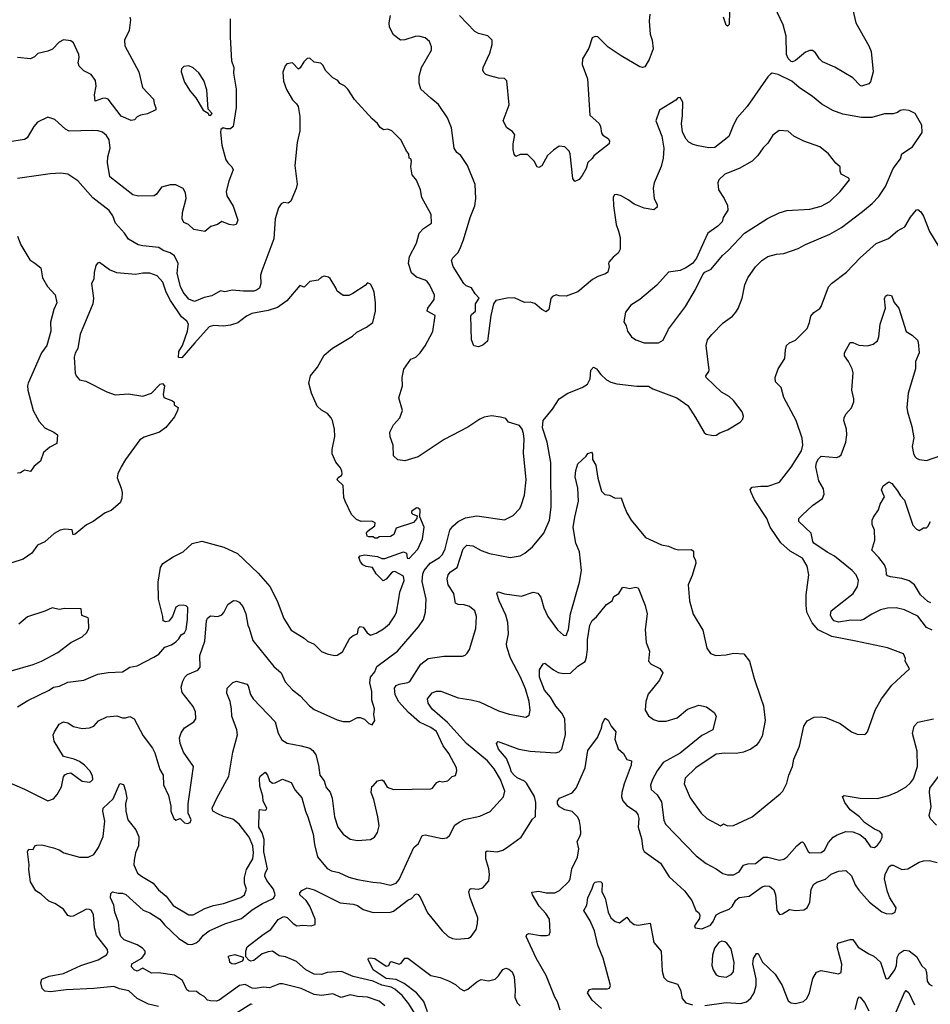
# Model space of a CAD drawing. Extents: x 1771496 to 1971148, y 471553 to 643630.
# Tile 333 of 656: x 1821760 to 1828082, y 577685 to 584516. Entities that reach past the tile are written whole.
import ezdxf

# ---------------------------------------------------------------- set-up
doc = ezdxf.new("R2010")
doc.units = 0

msp = doc.modelspace()

# ---------------------------------------------------------------- linework, layer by layer
at = {"layer": '0CON10XD'}
for points in [[(1827533.1, 584635), (1827564.4, 584495), (1827656.1, 584336.1), (1827670.5, 584295), (1827686, 584155), (1827665.8, 584085), (1827655, 584072.5), (1827605, 584056), (1827595, 584060), (1827545, 584111.9), (1827418, 584188), (1827333.5, 584225), (1827312.3, 584245), (1827285, 584285.7), (1827265, 584301.9), (1827245, 584302.2), (1827215, 584291.9), (1827145, 584232.9), (1827125, 584223.5), (1827115, 584225.6), (1827095, 584247.1), (1827084.1, 584274.1), (1827081.7, 584401.7), (1827060.2, 584480.2), (1827003.1, 584603.1)], [(1823715, 579478.9), (1823775, 579461.4), (1823795.8, 579445), (1823816.4, 579416.4), (1823835.8, 579345), (1823844.2, 579275), (1823875, 579236.7), (1823888.3, 579188.3), (1823915, 579156.7), (1823928.6, 579115), (1823945.6, 578985.6), (1823968.6, 578915), (1824005, 578866.2), (1824055, 578832), (1824105, 578822.5), (1824195, 578828), (1824224.2, 578845.8), (1824245, 578876.7), (1824256.9, 578923.1), (1824247.8, 578985), (1824218.9, 579105), (1824199.4, 579155), (1824203.9, 579196.1), (1824215, 579200), (1824244.2, 579235.8), (1824275, 579242), (1824285, 579236), (1824311.8, 579191.8), (1824355, 579176.5), (1824615, 579181.2), (1824626.7, 579185), (1824645, 579210), (1824655.9, 579224.1), (1824675, 579233.3), (1824695, 579228.8), (1824732.5, 579235), (1824762.5, 579265), (1824785, 579272.5), (1824796.2, 579305), (1824792, 579325), (1824740, 579425), (1824699.2, 579479.2), (1824655, 579577.7), (1824615, 579605.9), (1824535, 579642.4), (1824458.9, 579708.9), (1824390.3, 579785), (1824366.1, 579835), (1824362.2, 579877.8), (1824374, 579896), (1824394.6, 579905.4), (1824455, 579916.9), (1824469.2, 579925), (1824544.4, 580045), (1824595.6, 580084.4), (1824705, 580101.4), (1824835, 580100), (1824852.3, 580107.7), (1824867.9, 580122.1), (1824882.1, 580147.9), (1824926.4, 580293.6), (1824930.6, 580375), (1824919.2, 580415), (1824883.3, 580445), (1824846.3, 580456.3), (1824805, 580458.1), (1824785, 580468.8), (1824774.6, 580535), (1824734.4, 580595), (1824728.6, 580635), (1824734.4, 580665), (1824751.4, 580685), (1824796.7, 580715), (1824839.6, 580845), (1824865, 580871.5), (1824905.3, 580865.3), (1824965, 580832.9), (1825022.1, 580812.1), (1825165, 580785.6), (1825235, 580797.1), (1825268, 580815), (1825320.7, 580859.3), (1825398.6, 580955), (1825437.8, 581045), (1825450.5, 581135), (1825448.3, 581378.3), (1825448.2, 581445), (1825422.7, 581585), (1825389.1, 581685), (1825393.3, 581735), (1825460, 581815), (1825505, 581885.7), (1825565, 581924.3), (1825665.6, 581964.4), (1825702.7, 581987.3), (1825720.8, 582025), (1825726, 582085), (1825744.2, 582105.8), (1825763.8, 582095), (1825793.8, 582055), (1825835, 582018.8), (1825865, 582001.2), (1825905, 581990), (1826045, 581974.2), (1826125, 581974.2), (1826155, 581955.8), (1826322.7, 581892.7), (1826399.7, 581839.7), (1826453, 581757), (1826511.7, 581651.7), (1826525, 581641.2), (1826575, 581632), (1826595, 581634), (1826619.7, 581650.3), (1826675, 581670), (1826761.2, 581725), (1826781.2, 581745), (1826786, 581765), (1826776, 581795), (1826715.8, 581875), (1826685, 581902.5), (1826631.7, 581931.7), (1826526, 582035), (1826522.9, 582045), (1826545.5, 582074.5), (1826545.7, 582085), (1826525.9, 582255.9), (1826534.5, 582295.5), (1826565, 582331.2), (1826645, 582413.8), (1826709.5, 582460.5), (1826732.3, 582487.7), (1826747.7, 582512.3), (1826775.8, 582584.2), (1826794.3, 582675.7), (1826814.2, 582725), (1826867.6, 582802.4), (1826912, 582845), (1826955, 582872.5), (1827015, 582890), (1827065, 582894), (1827165, 582928), (1827214.4, 582955.6), (1827385, 583028.1), (1827465.3, 583074.7), (1827612, 583185), (1827679.4, 583240.6), (1827725, 583289.2), (1827771.4, 583358.6), (1827823.5, 583485), (1827875, 583550), (1827883.3, 583585), (1827958.8, 583635), (1828026.4, 583733.6), (1828022.5, 583785), (1827977.5, 583865), (1827935, 583886), (1827895, 583891.2), (1827873.3, 583886.7), (1827855, 583873.3), (1827825, 583863.8), (1827765, 583864.2), (1827675, 583838.2), (1827605, 583838.5), (1827475, 583861.9), (1827405, 583887.1), (1827329.3, 583929.3), (1827264.4, 583984.4), (1827172.5, 584045), (1827119.8, 584089.8), (1827025, 584136.4), (1826985, 584144.3), (1826971.7, 584138.3), (1826955, 584118.8), (1826811.2, 583915), (1826741.2, 583835), (1826715, 583787.5), (1826683.8, 583705), (1826585, 583630), (1826545, 583628), (1826470.5, 583640.5), (1826435, 583650), (1826405, 583666), (1826386.8, 583686.8), (1826361.4, 583735), (1826354.2, 583795), (1826361.7, 583848.3), (1826363.8, 583945), (1826346.4, 583976.4), (1826330, 583975), (1826315, 583957.5), (1826202.3, 583887.7), (1826176.1, 583813.9), (1826217.9, 583707.9), (1826231.9, 583625), (1826226.5, 583555), (1826212.8, 583497.2), (1826165.8, 583385), (1826158.3, 583348.3), (1826164.3, 583274.3), (1826186.7, 583235), (1826186.7, 583215), (1826163.6, 583196.4), (1826095, 583209.2), (1826025, 583235.8), (1825985, 583266.2), (1825935, 583293.3), (1825905, 583303.8), (1825889.3, 583300.7), (1825880, 583285), (1825882, 583225), (1825901.4, 583095), (1825918.1, 583048.1), (1825928.6, 583005), (1825928.6, 582925), (1825915, 582896), (1825880.3, 582869.7), (1825851.2, 582835), (1825847.5, 582825), (1825852.5, 582805), (1825842.5, 582765), (1825827.7, 582752.3), (1825775, 582734), (1825736.8, 582713.2), (1825635, 582628.8), (1825555, 582597.5), (1825505, 582600), (1825485, 582606.7), (1825460, 582595), (1825448.3, 582581.7), (1825433.6, 582506.4), (1825415, 582490), (1825385, 582506.7), (1825336.6, 582546.6), (1825305, 582556), (1825265, 582554.5), (1825195, 582586.5), (1825145, 582584.5), (1825065, 582568.6), (1825050, 582545), (1825031.4, 582465), (1825007.5, 582285), (1824975, 582257.5), (1824945, 582247.5), (1824913.6, 582253.6), (1824897.5, 582295), (1824891.3, 582458.7), (1824897.9, 582472.1), (1824924, 582495), (1824924.2, 582545), (1824951.2, 582585), (1824921.2, 582615), (1824898, 582655), (1824860.2, 582670.2), (1824844.3, 582685), (1824770, 582805), (1824758, 582845), (1824768, 582865), (1824801.7, 582898.3), (1824815.4, 582924.6), (1824841.7, 582988.3), (1824887.8, 583145), (1824919.2, 583225), (1824927.1, 583275), (1824923, 583373), (1824869.2, 583505), (1824824, 583575), (1824794, 583595), (1824776.9, 583625), (1824758, 583765), (1824731.2, 583835), (1824667.9, 583927.9), (1824615, 583972), (1824544.4, 584034.4), (1824532.9, 584075), (1824534.3, 584125), (1824550.8, 584185), (1824620, 584305), (1824618.3, 584328.3), (1824604.2, 584364.2), (1824575, 584391.2), (1824531.7, 584401.7), (1824505, 584400), (1824434.2, 584375.8), (1824404.5, 584374.5), (1824355, 584410.8), (1824328.1, 584465), (1824324.4, 584495), (1824334, 584546)], [(1826135.6, 584555), (1826131.1, 584505), (1826136.4, 584416.4), (1826151.9, 584375), (1826156.9, 584315), (1826130.2, 584239.8), (1826100, 584190), (1826085, 584184.4), (1826065, 584188.9), (1825936.7, 584266.7), (1825845, 584326.2), (1825775, 584397.5), (1825755, 584400), (1825735, 584390), (1825711.7, 584318.3), (1825668.6, 584245), (1825664.3, 584205), (1825703.3, 584105), (1825718.8, 583855), (1825783.3, 583795), (1825792.5, 583775), (1825799.3, 583729.3), (1825807.5, 583715), (1825845, 583692.5), (1825853.8, 583675), (1825853.3, 583655), (1825745, 583571.2), (1825735, 583553.8), (1825705, 583526.2), (1825694, 583485), (1825666.2, 583435), (1825645, 583407.5), (1825615, 583393.3), (1825600.8, 583415), (1825582.5, 583585), (1825574, 583605), (1825545, 583634), (1825505, 583638), (1825465, 583611.2), (1825425, 583573.3), (1825385, 583503.3), (1825365, 583491.2), (1825353.3, 583495), (1825332.5, 583535), (1825285, 583580), (1825235, 583580), (1825205, 583567.5), (1825192.7, 583582.7), (1825185.8, 583615), (1825185.8, 583655.8), (1825197, 583717), (1825181.2, 583741.2), (1825142.5, 583765), (1825116.7, 583815), (1825159.2, 583925), (1825141.7, 584091.7), (1825125, 584108.8), (1825085, 584111.4), (1825023.9, 584126.1), (1824995.8, 584135.8), (1824985, 584146.7), (1824976.2, 584165), (1824978, 584185), (1825024.3, 584285), (1825040.8, 584345), (1825040.8, 584375), (1825011.2, 584405), (1824945, 584419.5), (1824920, 584435), (1824814.3, 584545)], [(1826688.8, 584575), (1826686.4, 584483.6), (1826675, 584472.5), (1826665, 584477.5), (1826646, 584535)], [(1823221.2, 584521.2), (1823220.8, 584395), (1823231.2, 584231.2), (1823246, 584185), (1823245.6, 584145), (1823263.1, 584035), (1823262.7, 583907.3), (1823243.3, 583775), (1823225, 583760), (1823195, 583760), (1823173, 583767), (1823156.4, 583753.6), (1823154, 583735), (1823163.1, 583645), (1823192.5, 583545), (1823204.4, 583524.4), (1823234.2, 583495), (1823243.1, 583475), (1823211.9, 583395), (1823194.3, 583325), (1823197.5, 583295), (1823242, 583222), (1823274, 583125), (1823262.5, 583095), (1823245, 583091.2), (1823215, 583096), (1823162.7, 583117.3), (1823133.9, 583096.1), (1823087.7, 583082.3), (1823045, 583046.2), (1822970.3, 583060.3), (1822933.3, 583095), (1822900.3, 583110.3), (1822888.6, 583135), (1822890.3, 583179.7), (1822916.7, 583275), (1822912.2, 583315), (1822894.5, 583344.5), (1822845, 583370), (1822805, 583370), (1822745, 583353.8), (1822710, 583305), (1822695, 583294.2), (1822585, 583292.2), (1822545, 583300.6), (1822386.9, 583425), (1822371.2, 583525), (1822372.1, 583565), (1822388.9, 583625), (1822382.1, 583682.1), (1822363.4, 583713.4), (1822335, 583737.1), (1822306.2, 583746.2), (1822265, 583747.5), (1822105, 583743.6), (1822077.6, 583757.6), (1822005, 583823.8), (1821955, 583840), (1821885, 583806), (1821858, 583775), (1821813, 583697), (1821795, 583684.3), (1821675, 583666.2)], [(1822525.7, 584535), (1822528.6, 584515), (1822519.3, 584440.7), (1822489.2, 584375), (1822489.4, 584335), (1822587.1, 584155), (1822612.5, 584045), (1822690, 583965), (1822693.3, 583935), (1822706.7, 583905), (1822705, 583890), (1822647, 583863), (1822600, 583855), (1822577, 583843), (1822558.3, 583821.7), (1822535, 583816.2), (1822465, 583848), (1822375, 583966), (1822355, 583972.5), (1822335, 583969.2), (1822285, 583950), (1822280.9, 583995), (1822292.2, 584055), (1822285.8, 584095), (1822256.7, 584135), (1822205, 584161.2), (1822173, 584193), (1822167.3, 584217.3), (1822174.3, 584255), (1822171.1, 584275), (1822134, 584355), (1822115, 584369.2), (1822065, 584376.2), (1822035, 584361.2), (1821987.1, 584312.9), (1821955, 584296.9), (1821887.3, 584282.7), (1821862.3, 584257.7), (1821835, 584243.8), (1821745, 584252.9)], [(1821671.1, 579231.1), (1821795, 579177.5), (1821955, 579096.2), (1821995, 579111.2), (1822020.3, 579139.7), (1822050, 579195), (1822065, 579262.5), (1822075, 579277.5), (1822093, 579287), (1822115, 579290), (1822195, 579232.5), (1822245, 579226), (1822255, 579230), (1822267.5, 579245), (1822265, 579270), (1822246.7, 579305), (1822211.4, 579345), (1822175, 579370), (1822137.5, 579385), (1822063.9, 579403.9), (1822000, 579510), (1821993.8, 579555), (1822001.1, 579575), (1822035, 579628), (1822065, 579645.7), (1822095, 579638.6), (1822133.6, 579613.6), (1822195, 579599.2), (1822246.1, 579603.9), (1822275, 579613.8), (1822308.3, 579651.7), (1822365, 579678.9), (1822435, 579687.1), (1822475, 579672), (1822495, 579673.8), (1822525, 579682.5), (1822556.2, 579666.2), (1822617.9, 579547.9), (1822682.3, 579462.3), (1822699.5, 579429.5), (1822733.8, 579315), (1822756, 579275), (1822757.8, 579207.8), (1822793.3, 579135), (1822810.7, 579060.7), (1822810, 579025), (1822831.2, 578975), (1822845, 578962.5), (1822875, 578973.8), (1822903.8, 578943.8), (1822925, 578940.4), (1822942.9, 578947.1), (1822951.1, 578965), (1822930.7, 579010.7), (1822929.1, 579075), (1822967.5, 579335), (1822896.7, 579435), (1822874, 579495), (1822869.2, 579535), (1822881.7, 579568.3), (1822905, 579603.8), (1822970, 579645), (1822983.8, 579665), (1822982, 579715), (1822965, 579752.5), (1822889.2, 579849.2), (1822880.9, 579885), (1822893.1, 579926.9), (1822906.9, 579955), (1822925, 579973.1), (1822996.4, 580003.6), (1823014.4, 580025), (1823011.8, 580105), (1823044.7, 580205), (1823056.2, 580345), (1823064.5, 580365), (1823085, 580379.5), (1823135, 580375.7), (1823163.6, 580386.4), (1823177.6, 580402.4), (1823205, 580460), (1823245, 580486.2), (1823265, 580485.6), (1823284, 580475), (1823310.6, 580445), (1823330, 580395), (1823343.1, 580315), (1823354.4, 580294.4), (1823379.3, 580209.3), (1823525, 580029.2), (1823575, 579983.8), (1823602.4, 579922.4), (1823655, 579867.5), (1823708, 579825), (1823772, 579755), (1823805, 579731.4), (1823965, 579658), (1824005, 579648), (1824051.7, 579648.3), (1824105, 579676), (1824125, 579676.2), (1824155, 579663.8), (1824185, 579633.3), (1824207.5, 579625), (1824226, 579655), (1824218.6, 579695), (1824222.9, 579735), (1824204.3, 579795), (1824205.4, 579854.6), (1824190.9, 579915), (1824195, 579954), (1824225, 579990.8), (1824240.8, 580029.2), (1824384.1, 580135.9), (1824529.4, 580305), (1824563.1, 580355), (1824577.1, 580405), (1824582.2, 580495), (1824555, 580617.5), (1824558.8, 580671.2), (1824568.2, 580695), (1824608.9, 580745), (1824675, 580785.4), (1824695, 580805.6), (1824714.6, 580845), (1824747.5, 580975), (1824766.6, 581003.4), (1824804, 581036), (1824855, 581061.1), (1824935, 581073.1), (1825125, 581047.1), (1825185, 581075.7), (1825231.9, 581125), (1825242.5, 581145), (1825265, 581217.5), (1825276.4, 581325), (1825257.9, 581512.1), (1825263.1, 581605), (1825256.9, 581645), (1825247.5, 581675), (1825230.5, 581700.5), (1825154.3, 581724.3), (1825135, 581750), (1825098.3, 581758.3), (1825035, 581768), (1824985, 581758), (1824955, 581744), (1824871.3, 581688.7), (1824706.3, 581603.7), (1824526.4, 581483.6), (1824435, 581456), (1824385, 581462.5), (1824355, 581490), (1824354.2, 581565), (1824331.8, 581621.8), (1824330, 581655), (1824354.5, 581705.5), (1824400, 581755), (1824417.5, 581805), (1824392.4, 581892.4), (1824417.2, 581977.2), (1824415.5, 582035), (1824427.6, 582092.4), (1824475, 582161.4), (1824511.2, 582175), (1824541.4, 582205), (1824575.5, 582254.5), (1824627.6, 582352.4), (1824645.6, 582465), (1824589.2, 582495), (1824594.5, 582515.5), (1824638.1, 582575), (1824639.4, 582605), (1824608.6, 582675), (1824588.9, 582698.9), (1824575, 582709.4), (1824515, 582729.6), (1824481, 582761), (1824460, 582825), (1824467.6, 582872.4), (1824514.6, 582965), (1824532.5, 583035), (1824562.6, 583067.4), (1824618.8, 583105), (1824618, 583165), (1824552.1, 583282.1), (1824542.9, 583335), (1824515, 583402.5), (1824485, 583440), (1824476.2, 583495), (1824480, 583535), (1824475, 583550), (1824463.3, 583555), (1824462.5, 583585), (1824446.2, 583605), (1824409.7, 583679.7), (1824345, 583746), (1824315, 583756.2), (1824285, 583752.5), (1824262.5, 583767.5), (1824245, 583796.7), (1824208.3, 583828.3), (1824083.6, 583963.6), (1824037.5, 584035), (1824015, 584057.5), (1823983.6, 584073.6), (1823970, 584095), (1823933.6, 584113.6), (1823885, 584162.5), (1823865, 584200), (1823850, 584215), (1823805, 584222.5), (1823775, 584250), (1823755, 584247.5), (1823732.5, 584225), (1823708.3, 584181.7), (1823695, 584172.5), (1823655, 584217.5), (1823615, 584210), (1823603, 584197), (1823587, 584153), (1823590.7, 584090.7), (1823611.7, 584031.7), (1823655, 583960), (1823683, 583933), (1823693.6, 583913.6), (1823704.3, 583845), (1823705.6, 583744.4), (1823686, 583665), (1823671.2, 583505), (1823685.6, 583374.4), (1823680, 583345), (1823642.3, 583257.7), (1823625, 583243.3), (1823595, 583248.8), (1823575, 583238.8), (1823558, 583212), (1823533.5, 583135), (1823524.5, 582995.5), (1823440.6, 582775), (1823433.1, 582745), (1823434.3, 582685), (1823425.4, 582654.6), (1823405, 582639.4), (1823385, 582633.8), (1823315, 582632.9), (1823235, 582640.9), (1823185, 582628.1), (1823155, 582635.8), (1823095, 582601.4), (1823041.7, 582588.3), (1822975, 582561.2), (1822935, 582577.5), (1822895.9, 582625), (1822875.9, 582665), (1822854.7, 582755), (1822859.6, 582825), (1822835, 582877.5), (1822805, 582899.5), (1822757.5, 582915), (1822727.5, 582935), (1822615, 582946.5), (1822583.3, 582955), (1822515, 582994.2), (1822488.9, 583035), (1822425.4, 583105.4), (1822407.8, 583155), (1822382.3, 583192.3), (1822269.3, 583279.3), (1822165, 583398), (1822095, 583443.8), (1822045, 583452), (1821972.7, 583447.3), (1821745, 583413.8)], [(1823085, 583852.5), (1823096.7, 583865), (1823070, 583895), (1823060.7, 584030.7), (1823038, 584095), (1823005, 584146.7), (1822965, 584183.3), (1822933.6, 584196.4), (1822899.3, 584190.7), (1822884, 584176), (1822882, 584155), (1822905, 584083.3), (1822945, 584021.2), (1822983.8, 583975), (1823035, 583887.5), (1823068.3, 583868.3), (1823072.5, 583855), (1823085, 583852.5)], [(1826195, 582274), (1826227.9, 582292.1), (1826265, 582370), (1826382.6, 582527.4), (1826451.4, 582645), (1826501.7, 582748.3), (1826516.4, 582763.6), (1826561.2, 582785), (1826638.5, 582881.5), (1826679.2, 582915), (1826792.5, 583035), (1826952.1, 583137.9), (1827033.6, 583176.4), (1827085, 583191.9), (1827245, 583202.2), (1827325, 583223.3), (1827384.7, 583255.3), (1827455, 583324.3), (1827520, 583405), (1827515.8, 583415.8), (1827463.9, 583443.9), (1827456.7, 583465), (1827456.7, 583495), (1827425, 583520), (1827376.2, 583585), (1827315, 583634.2), (1827205, 583674.2), (1827135, 583708), (1827095, 583742.5), (1827033.5, 583746.5), (1826988.8, 583715), (1826955, 583658.6), (1826922.2, 583627.8), (1826884.3, 583575), (1826845.7, 583535), (1826755, 583482.9), (1826656.2, 583445), (1826613.3, 583405), (1826608, 583385), (1826611.4, 583335), (1826652, 583275), (1826675, 583227.5), (1826676, 583195), (1826643.3, 583145), (1826636.2, 583115), (1826605.9, 583084.1), (1826538, 583035), (1826510.8, 582975), (1826459.2, 582860.8), (1826430, 582825), (1826385.7, 582794.3), (1826345, 582776), (1826263.3, 582765), (1826184.3, 582675), (1826065, 582575.6), (1826003.6, 582536.4), (1825965, 582487.5), (1825955, 582420), (1825971.7, 582391.7), (1825980, 582355), (1826006.7, 582315), (1826037.5, 582295), (1826095, 582274.2), (1826195, 582274)], [(1824295.6, 577675), (1824255, 577707.9), (1824175.3, 577735.3), (1824105, 577740), (1824055, 577750.3), (1823991.7, 577731.7), (1823935, 577758.4), (1823888.7, 577751.3), (1823855, 577746), (1823805, 577754.2), (1823715, 577794.6), (1823585, 577827.9), (1823563.4, 577826.6), (1823495, 577800), (1823453.8, 577803.8), (1823395, 577794.3), (1823375, 577797.1), (1823325, 577823.5), (1823286.9, 577815), (1823145, 577713.5), (1823125, 577705.9), (1823085, 577708.4), (1823064.4, 577715), (1823040.4, 577740.4), (1823011.2, 577755), (1822988.8, 577775), (1822935, 577776.8), (1822920, 577785), (1822890.9, 577850.9), (1822835, 577887.1), (1822725, 577904.1), (1822675, 577901.8), (1822615, 577936.9), (1822575, 577915.6), (1822554.6, 577924.6), (1822537.5, 577945), (1822538.6, 577965), (1822608.9, 578005), (1822632.4, 578037.6), (1822630.5, 578055), (1822613.1, 578075), (1822575, 578096.9), (1822485, 578132.9), (1822461.8, 578155), (1822452.2, 578185), (1822446, 578255), (1822421.2, 578325), (1822413.1, 578373.1), (1822390.8, 578425), (1822394, 578455), (1822405, 578466.2), (1822445, 578455.8), (1822475, 578455.7), (1822496.9, 578446.9), (1822617.4, 578337.4), (1822665, 578319.1), (1822734.4, 578275), (1822766, 578236), (1822865, 578142.9), (1822928.5, 578101.5), (1822955, 578101.2), (1822985, 578111.1), (1823009.2, 578130.8), (1823036.2, 578165), (1823076.7, 578195), (1823185, 578244.5), (1823299.9, 578280.1), (1823375, 578340.6), (1823445, 578384), (1823515, 578416.9), (1823525.8, 578425), (1823533.1, 578445), (1823522.7, 578485), (1823475.3, 578545.3), (1823462.3, 578575), (1823463.6, 578595), (1823481.1, 578625), (1823455, 578742.5), (1823457.9, 578827.9), (1823443.6, 578875), (1823420.6, 578915), (1823421.8, 579018.2), (1823425, 579037.5), (1823465, 579032.5), (1823473.8, 579036.2), (1823475.7, 579045), (1823451.8, 579095), (1823449.2, 579129.2), (1823427.9, 579197.9), (1823425.6, 579255), (1823430.9, 579269.1), (1823465, 579296.7), (1823481.4, 579275), (1823494.6, 579234.6), (1823515, 579220), (1823535, 579220.8), (1823585, 579246.2), (1823645, 579224), (1823671.8, 579171.8), (1823718.7, 579118.7), (1823743.5, 579025), (1823761.8, 578985), (1823798.4, 578865), (1823806.8, 578795), (1823827.4, 578707.4), (1823895, 578628.2), (1823925, 578610.5), (1823975, 578599.1), (1824045, 578568.2), (1824105, 578550), (1824211.7, 578531.7), (1824265, 578528.8), (1824335, 578512.2), (1824374, 578525), (1824395, 578550), (1824496.2, 578773.8), (1824529.1, 578800.9), (1824555, 578856.7), (1824575, 578862), (1824693.6, 578836.4), (1824725, 578840), (1824744.3, 578855.7), (1824781.7, 578928.3), (1824810.2, 578949.8), (1824845, 578966.9), (1824955, 578990.6), (1825026.4, 579023.6), (1825118.6, 579125), (1825127.3, 579165), (1825098.2, 579245), (1825055, 579318.1), (1825007.3, 579375), (1824861.5, 579495), (1824729.9, 579639.9), (1824623.5, 579733.5), (1824596.7, 579775), (1824591.1, 579805), (1824625, 579845.6), (1824655, 579857.8), (1824685, 579857.3), (1824805, 579810.5), (1824895, 579798.2), (1824953, 579783), (1825085, 579720.6), (1825158.1, 579698.1), (1825275, 579676.7), (1825298.3, 579691.7), (1825304, 579725), (1825298.1, 579785), (1825272.3, 579875), (1825238.1, 579955), (1825167.3, 580087.3), (1825142.5, 580165), (1825140.4, 580185), (1825154.6, 580255), (1825149.6, 580335), (1825135.4, 580385), (1825088.9, 580485), (1825073.8, 580535), (1825076.4, 580543.6), (1825085, 580547.5), (1825125, 580533.1), (1825245, 580516), (1825325, 580544), (1825357, 580537), (1825379.1, 580509.1), (1825399.2, 580435), (1825425.8, 580375), (1825495, 580284), (1825535, 580246.7), (1825555, 580243.3), (1825570, 580285), (1825584.4, 580395), (1825645.6, 580615), (1825661.4, 580695), (1825646.5, 580825), (1825622.1, 580885), (1825602.9, 580992.9), (1825613.3, 581065), (1825639.6, 581175), (1825636.2, 581265), (1825615.6, 581345), (1825620.3, 581389.7), (1825634.2, 581435), (1825693, 581487), (1825705, 581506.7), (1825730, 581515), (1825736.7, 581505), (1825736.2, 581465), (1825759.2, 581425), (1825773.1, 581335), (1825798.8, 581245), (1825821.7, 581221.7), (1825855, 581217.5), (1825895, 581196.7), (1825935, 581200), (1825955, 581146.7), (1825974.4, 581095), (1826004.4, 581045), (1826105, 580924), (1826215, 580874), (1826263.9, 580863.9), (1826306.1, 580846.1), (1826335, 580838.8), (1826425, 580840), (1826438.3, 580828.3), (1826437.5, 580795), (1826452, 580765), (1826454, 580745), (1826428.8, 580661.2), (1826400, 580595), (1826410, 580485), (1826435, 580392.5), (1826501.7, 580281.7), (1826531.2, 580155), (1826555, 580118.8), (1826594.1, 580104.1), (1826665, 580110), (1826715, 580122), (1826787.7, 580117.7), (1826826, 580065), (1826858.8, 579945), (1826903.8, 579816.2), (1826923.8, 579755), (1826936.2, 579655), (1826913.8, 579545), (1826895, 579507.5), (1826875, 579483.3), (1826835.7, 579454.3), (1826785, 579433.8), (1826735, 579424.2), (1826655, 579428.6), (1826595, 579420), (1826453.1, 579325), (1826381.2, 579255), (1826372.5, 579215), (1826415, 579116.7), (1826492.1, 579012.1), (1826530, 578975), (1826625, 578924), (1826646.4, 578936.4), (1826675, 578923.3), (1826715, 578926.7), (1826845, 578986.7), (1827040, 579145), (1827057.5, 579165), (1827085, 579220), (1827100, 579275), (1827126.2, 579335), (1827134.2, 579385.8), (1827173.9, 579476.1), (1827204.3, 579615), (1827227.9, 579652.1), (1827275, 579677.5), (1827325, 579680.8), (1827355, 579675.8), (1827455, 579633.8), (1827535, 579576.7), (1827575, 579560), (1827625, 579557.5), (1827635, 579562.5), (1827646.7, 579575), (1827700, 579725), (1827744, 579805), (1827815, 579900), (1827937, 580013), (1827907.5, 580065), (1827910, 580085), (1827895, 580117.5), (1827785, 580158.8), (1827565.9, 580204.1), (1827397.6, 580237.6), (1827304.3, 580284.3), (1827262.3, 580332.3), (1827225.5, 580405), (1827219.1, 580455), (1827219.4, 580525), (1827238.6, 580665), (1827228.1, 580725), (1827195, 580780), (1827109.4, 580829.4), (1827045, 580888), (1826969.4, 580995), (1826947.5, 581055), (1826861.4, 581185), (1826839.2, 581235), (1826832.3, 581257.7), (1826846.1, 581273.9), (1826905, 581280.8), (1826955, 581279.2), (1827035, 581307.5), (1827115, 581412), (1827187.5, 581525), (1827197.1, 581565), (1827192.4, 581612.4), (1827151.4, 581735), (1827064, 581895), (1827046.7, 581965), (1827008, 582005), (1827003.8, 582035), (1827026.2, 582095), (1827072, 582165), (1827075.6, 582225), (1827084.5, 582255.5), (1827104.5, 582275.5), (1827145, 582294), (1827226.2, 582375), (1827243.8, 582415), (1827251.7, 582458.3), (1827273.3, 582485), (1827315, 582513.3), (1827325, 582527.5), (1827375, 582663.3), (1827395, 582686), (1827501.2, 582765), (1827595.5, 582864.5), (1827705, 582964.3), (1827792.1, 582997.9), (1827855, 583052), (1827905, 583078.8), (1827945, 583146.7), (1827985, 583196.7), (1827995, 583198.8), (1828015, 583183.3), (1828034.3, 583154.3), (1828077.3, 583047.3), (1828140.3, 582940.3)], [(1821744.2, 583015), (1821768.6, 582955), (1821830.5, 582850.5), (1821865, 582826.7), (1821908.2, 582795), (1821918.5, 582725), (1821952.5, 582665), (1822007.3, 582607.3), (1822019.1, 582550.9), (1821997.8, 582505), (1821975, 582416.7), (1821977.3, 582355), (1821949.1, 582255), (1821912.9, 582205), (1821818.9, 581995), (1821814.4, 581975), (1821817.8, 581945), (1821854.4, 581805), (1821895, 581728.8), (1821935, 581684), (1821997.5, 581655), (1822022.5, 581635), (1822017.5, 581575), (1821969.1, 581550.9), (1821926.9, 581513.1), (1821905, 581453.3), (1821860.7, 581419.3), (1821852.5, 581405), (1821835, 581382.5), (1821795, 581390), (1821765, 581372.5), (1821745, 581370)], [(1821745, 579748.8), (1821816.2, 579793.8), (1821965, 579864.4), (1821995, 579884.5), (1822037.2, 579892.8), (1822095, 579919.4), (1822205.7, 579934.3), (1822302.5, 579975), (1822375, 579988.1), (1822475, 579991.5), (1822525, 580024.2), (1822575, 580034), (1822692.5, 580092.5), (1822726, 580115), (1822767.5, 580162.5), (1822815, 580178.6), (1822845, 580199.2), (1822865, 580220), (1822880.5, 580249.5), (1822905, 580262.5), (1822917.1, 580285), (1822926.1, 580355), (1822927.3, 580437.3), (1822915, 580450.9), (1822894.7, 580455.3), (1822865, 580451.8), (1822845, 580439.4), (1822822.2, 580375), (1822796.1, 580343.9), (1822775, 580338), (1822756.7, 580345), (1822754.4, 580375), (1822724.3, 580495), (1822721.7, 580615), (1822738.9, 580715), (1822755, 580744.2), (1822825, 580789.2), (1822895, 580824.3), (1822957.3, 580882.7), (1823025, 580898.5), (1823177.4, 580857.4), (1823272.2, 580812.2), (1823415, 580675.8), (1823497.1, 580585), (1823547.5, 580485), (1823595, 580361.2), (1823645, 580280), (1823735, 580226.2), (1823757.5, 580205), (1823805, 580183.8), (1823855, 580134), (1823895, 580116), (1823945.9, 580104.1), (1823965, 580108), (1824000.3, 580129.7), (1824052, 580225), (1824075, 580244), (1824104.4, 580255.6), (1824112.5, 580295), (1824123.2, 580306.8), (1824145, 580301.1), (1824172.3, 580262.3), (1824195, 580246.9), (1824235, 580261.1), (1824285, 580290), (1824328.1, 580325), (1824365, 580380), (1824375.5, 580405), (1824392.1, 580497.9), (1824400.5, 580545), (1824428.5, 580625), (1824425, 580656.2), (1824365, 580687.5), (1824354.2, 580685.8), (1824341.1, 580678.9), (1824305, 580634), (1824283.3, 580623.3), (1824235, 580672.5), (1824210, 580715), (1824166.4, 580723.6), (1824143.3, 580735), (1824125.9, 580755.9), (1824113.8, 580785), (1824125, 580797.5), (1824155, 580802.9), (1824245, 580791.9), (1824275, 580778.9), (1824295, 580779.1), (1824425, 580825.5), (1824445.6, 580815.6), (1824450.9, 580780.9), (1824465, 580779.2), (1824525, 580842.5), (1824556.1, 580913.9), (1824568.5, 580995), (1824538.3, 581068.3), (1824541.2, 581115), (1824527.7, 581127.7), (1824515, 581128.8), (1824480, 581105), (1824480, 581095), (1824490, 581085), (1824520, 581075), (1824517.5, 581055), (1824495, 581027.5), (1824375, 580987.5), (1824357.5, 580945), (1824335, 580930), (1824255, 580927.5), (1824245, 580920), (1824225, 580920), (1824215, 580927.5), (1824185, 580927.5), (1824173.6, 580933.6), (1824167.5, 580955), (1824172.5, 580965), (1824225, 581003.8), (1824228.8, 581025), (1824205, 581037.1), (1824130, 581035), (1824099.5, 581049.5), (1824064.5, 581084.5), (1824019.2, 581175), (1824011.7, 581201.7), (1824005.8, 581285), (1823964.4, 581325), (1823970.9, 581339.1), (1823994.2, 581355), (1823999.2, 581365), (1823996.2, 581385), (1823987, 581407), (1823955.8, 581445.8), (1823930, 581505), (1823928.8, 581535), (1823948.8, 581625), (1823946.2, 581675), (1823931.2, 581735), (1823923.3, 581755), (1823896.2, 581785), (1823855, 581807.1), (1823824.4, 581835), (1823786.9, 581925), (1823767.1, 581995), (1823778.6, 582045), (1823828.6, 582105), (1823875, 582188.6), (1823932.6, 582237.4), (1824071.7, 582321.7), (1824101.7, 582348.3), (1824166.9, 582383.1), (1824212, 582415), (1824230, 582495), (1824230, 582555), (1824221.2, 582625), (1824211.7, 582651.7), (1824195, 582682.5), (1824175, 582690), (1824158.3, 582671.7), (1824073.6, 582616.4), (1824045, 582603.3), (1824005, 582602.5), (1823963.9, 582633.9), (1823956.1, 582656.1), (1823915, 582720), (1823905, 582730), (1823875, 582737.5), (1823855, 582730), (1823831.7, 582708.3), (1823775, 582700), (1823735, 582660), (1823705, 582672.5), (1823615.3, 582564.7), (1823551.1, 582518.9), (1823485, 582497.9), (1823372.4, 582477.6), (1823335, 582459.4), (1823275, 582414), (1823225, 582396.9), (1823175, 582390.9), (1823105, 582395.4), (1823075, 582385.4), (1822975.4, 582274.6), (1822885, 582170), (1822863, 582173), (1822864.6, 582215), (1822890, 582255), (1822925.9, 582355), (1822933.2, 582405), (1822920, 582425), (1822884.3, 582455), (1822807.7, 582567.7), (1822778.2, 582625), (1822754.3, 582694.3), (1822715, 582739.5), (1822665, 582757.9), (1822615, 582758.5), (1822565, 582749.5), (1822435, 582760.6), (1822385, 582781.4), (1822315, 582831.2), (1822301.7, 582828.3), (1822288.3, 582811.7), (1822277.1, 582762.9), (1822276, 582715), (1822260, 582685), (1822273.1, 582585), (1822268.1, 582545), (1822205.6, 582394.4), (1822180, 582335), (1822164, 582235), (1822145, 582202.5), (1822138.8, 582175), (1822146.7, 582065), (1822153.3, 582045), (1822175, 582017.5), (1822219.5, 582009.5), (1822365, 581933.8), (1822424.3, 581914.3), (1822515, 581921.2), (1822615, 581904), (1822675.4, 581924.6), (1822735, 581988), (1822751.7, 581991.7), (1822766, 581975), (1822755.7, 581915), (1822761.2, 581895), (1822821.2, 581871.2), (1822831.7, 581861.7), (1822832.5, 581845), (1822860, 581825), (1822856.7, 581805), (1822835, 581760), (1822775, 581686), (1822730, 581655), (1822625, 581620.8), (1822595, 581602.5), (1822495, 581465.6), (1822466, 581414), (1822441.4, 581365), (1822436.7, 581336.7), (1822466, 581265), (1822472, 581235), (1822469.2, 581195), (1822458.8, 581165), (1822395, 581111.2), (1822355, 581094), (1822271.2, 581035), (1822225, 581012.9), (1822145, 580946), (1822132.5, 580942.5), (1822125, 580977.5), (1822075, 580981.2), (1822042.5, 580975), (1821999.5, 580950.5), (1821935.4, 580894.6), (1821885, 580870), (1821843.8, 580815), (1821785, 580774.2), (1821705, 580748)], [(1827844.3, 580435.7), (1827785, 580433.1), (1827735, 580420.9), (1827675, 580392.7), (1827617.8, 580355), (1827595, 580347.9), (1827529.6, 580350.4), (1827445, 580335.4), (1827415.3, 580345.3), (1827397.3, 580365), (1827389.5, 580385), (1827394.7, 580415.3), (1827546.4, 580535), (1827576.2, 580585), (1827582.5, 580625), (1827567.1, 580665), (1827540, 580695), (1827416, 580795), (1827365, 580821.8), (1827273.5, 580885), (1827266.4, 580895), (1827254.3, 580955), (1827168.6, 581035), (1827170, 581055), (1827191.7, 581078.3), (1827264.2, 581145), (1827334, 581195), (1827345.6, 581225), (1827340.9, 581260.9), (1827307.3, 581317.3), (1827286.5, 581415), (1827291.8, 581445), (1827305, 581470), (1827325, 581488.2), (1827431.2, 581478.8), (1827450, 581485), (1827462.1, 581497.9), (1827495.8, 581585), (1827502.9, 581635), (1827499.4, 581675), (1827482, 581735), (1827484, 581755), (1827495, 581780), (1827535, 581823.8), (1827550.6, 581865), (1827551.9, 581885), (1827537.5, 581945), (1827545.9, 582065.9), (1827538.8, 582095), (1827514, 582145), (1827486, 582185), (1827486, 582205), (1827525, 582276.7), (1827545, 582276), (1827585, 582258.6), (1827645, 582252.9), (1827685.4, 582264.6), (1827715, 582288.8), (1827724.5, 582315.5), (1827733.1, 582405), (1827770, 582515), (1827765, 582580), (1827771.7, 582598.3), (1827785, 582606.7), (1827813, 582603), (1827831.2, 582555), (1827863.3, 582515), (1827915, 582352.5), (1827955, 582327.5), (1827993, 582293), (1827998.3, 582278.3), (1828003.8, 582205), (1827978.8, 582145), (1827978.8, 582095), (1827928.9, 581925), (1827919.5, 581825), (1827922.5, 581795), (1827954.4, 581695), (1827968.5, 581615), (1827956.7, 581555), (1827965, 581507.5), (1827975, 581486.7), (1827985, 581473.8), (1828004.3, 581464.3), (1828055, 581458.6), (1828255, 581526.9)], [(1828085, 580470.6), (1828065, 580479.4), (1828014.4, 580525), (1827971.5, 580595), (1827935, 580623.8), (1827885, 580640.5), (1827805, 580650), (1827785, 580658.8), (1827777.7, 580667.7), (1827776, 580705), (1827764.2, 580735), (1827725, 580786.2), (1827676.7, 580835), (1827696.2, 580905), (1827693.6, 580973.6), (1827678.8, 581015), (1827678.8, 581045), (1827686.7, 581065), (1827723.3, 581115), (1827733.8, 581155), (1827763.8, 581205), (1827751.7, 581231.7), (1827743.3, 581255), (1827755, 581282.5), (1827795, 581310), (1827815, 581297.5), (1827855, 581248), (1827873.9, 581213.9), (1827903.1, 581183.1), (1827959.8, 581009.8), (1827985, 580980.8), (1828005, 580972.5), (1828035, 580990.8), (1828055, 580992), (1828065, 581001.2), (1828083.8, 581035)], [(1824515, 577601.9), (1824462.3, 577687.7), (1824415, 577745.3), (1824365, 577790.7), (1824338.6, 577805), (1824275, 577817.9), (1824215, 577846.6), (1824075, 577878.5), (1823995, 577911.8), (1823895.6, 577905.6), (1823855, 577892.9), (1823803.8, 577895), (1823747.1, 577925), (1823681.9, 577981.9), (1823605, 578014.4), (1823561.8, 578021.8), (1823515, 578053.1), (1823485, 578050), (1823444.8, 578035.2), (1823385, 577988.6), (1823365, 577985.5), (1823350.5, 577990.5), (1823329.2, 578015), (1823330.9, 578055), (1823340.5, 578085), (1823449.9, 578170.1), (1823504.3, 578205), (1823555.4, 578274.6), (1823594.5, 578295.5), (1823617.6, 578287.6), (1823660, 578245), (1823685, 578230), (1823725, 578234), (1823785, 578228.8), (1823810.5, 578239.5), (1823810.8, 578275), (1823774.6, 578365), (1823749.1, 578405), (1823704.1, 578445), (1823705, 578458.1), (1823718.4, 578475), (1823755, 578492.7), (1823805, 578480), (1823985, 578388.6), (1824075, 578380.5), (1824105, 578370.6), (1824145, 578343.6), (1824215, 578322.5), (1824335, 578325.6), (1824355, 578331.1), (1824455, 578407.5), (1824480.6, 578419.4), (1824505, 578447.8), (1824515, 578451.4), (1824526.9, 578446.9), (1824543.1, 578425), (1824590.9, 578320.9), (1824693.3, 578195), (1824735.7, 578155), (1824765, 578141.8), (1824795, 578136.9), (1824875, 578143.1), (1824895, 578156.7), (1824928.8, 578205), (1824939.1, 578245), (1824940, 578285), (1824887.3, 578425), (1824879.4, 578465), (1824885, 578483.3), (1824895, 578489.4), (1824945, 578484.5), (1824975, 578494.3), (1825017.9, 578542.1), (1825021.5, 578585), (1825016.2, 578625), (1824995.6, 578694.4), (1824995.8, 578744.2), (1825005, 578750), (1825075, 578744.2), (1825115, 578754.2), (1825140.3, 578769.7), (1825242.5, 578845), (1825320.6, 578969.4), (1825342, 578988), (1825344.6, 579085), (1825335, 579125.8), (1825279.4, 579219.4), (1825264.2, 579234.2), (1825215, 579257.5), (1825193.3, 579275), (1825175, 579296.9), (1825163.6, 579333.6), (1825140.6, 579390.6), (1825084.6, 579455), (1825070, 579495), (1825081.2, 579508.8), (1825225, 579455.5), (1825305, 579440.4), (1825479.1, 579430.9), (1825505, 579438), (1825524.2, 579455), (1825549.6, 579555), (1825544.7, 579664.7), (1825524.5, 579705), (1825482.6, 579752.6), (1825445, 579816.5), (1825403.9, 579865), (1825368.8, 579955), (1825370, 580005), (1825395, 580047.5), (1825405, 580052.5), (1825465, 580005.6), (1825497.7, 579987.7), (1825535, 579980), (1825585, 579981.9), (1825635, 580031.2), (1825685.3, 580064.7), (1825695.9, 580094.1), (1825701.9, 580148.1), (1825703.3, 580215), (1825717.5, 580315), (1825735, 580348.8), (1825765, 580373.8), (1825835, 580460), (1825872.5, 580485), (1825886.1, 580513.9), (1825920, 580535), (1825945, 580577.5), (1825955, 580580), (1825995, 580569.2), (1826035, 580580), (1826053.9, 580573.9), (1826101.7, 580451.7), (1826115.8, 580395), (1826102.9, 580285), (1826109.2, 580195), (1826132, 580135), (1826126.2, 580065), (1826144.2, 580044.2), (1826205, 580014.2), (1826225.7, 579985), (1826201.9, 579935), (1826122.3, 579837.7), (1826107.5, 579785), (1826102.9, 579725), (1826126.7, 579686.7), (1826160.8, 579660.8), (1826195, 579649.2), (1826248.8, 579648.8), (1826325, 579672.7), (1826397.1, 579732.9), (1826475, 579761.1), (1826528.6, 579748.6), (1826580.6, 579710.6), (1826594.4, 579685), (1826571.4, 579588.6), (1826495, 579549.1), (1826345, 579427.7), (1826228.1, 579361.9), (1826184.7, 579305.3), (1826153.4, 579245), (1826140.4, 579205), (1826144.4, 579175), (1826185, 579138.1), (1826215, 579090), (1826233.2, 578963.2), (1826244.7, 578934.7), (1826457.5, 578715), (1826525, 578662.9), (1826595, 578625.7), (1826642.6, 578592.6), (1826675, 578583.1), (1826715, 578584.4), (1826754.4, 578605), (1826785, 578650.2), (1826815, 578659.3), (1826867.8, 578662.2), (1826925, 578705.4), (1826955, 578705.5), (1827034.4, 578685.6), (1827065, 578691.9), (1827085, 578705.7), (1827155, 578785.7), (1827185, 578810.8), (1827195, 578812), (1827205, 578803.8), (1827232.9, 578745), (1827245, 578735.7), (1827325, 578739.1), (1827348.5, 578755), (1827375, 578807.8), (1827407.8, 578845), (1827435, 578861.8), (1827495, 578883.5), (1827545, 578881.1), (1827592.8, 578862.8), (1827626.4, 578836.4), (1827667.6, 578777.6), (1827695, 578773.5), (1827715, 578789.4), (1827735, 578817.5), (1827747.1, 578845), (1827748.8, 578865), (1827731.2, 578885), (1827695, 578899.2), (1827646.2, 578933.8), (1827625.5, 578945.5), (1827589.2, 578985), (1827525.8, 579035), (1827487.5, 579085), (1827472, 579128), (1827485, 579133.8), (1827595, 579115.7), (1827715, 579112.2), (1827795, 579133.1), (1827855, 579160), (1827915, 579194.2), (1827945, 579222), (1827965, 579250), (1827992.2, 579335), (1827991.3, 579441.3), (1827957.5, 579565), (1827969.2, 579615), (1827995, 579642), (1828105, 579665.6)], [(1821693.5, 579996.5), (1821855, 580042.5), (1821913, 580067), (1822025, 580125.6), (1822114.6, 580195.4), (1822195, 580235.8), (1822226, 580265), (1822240.8, 580295), (1822238.3, 580358.3), (1822235, 580367.5), (1822191.7, 580381.7), (1822188.3, 580428.3), (1822075, 580431.2), (1822035, 580423.8), (1821985, 580436.2), (1821935, 580413.8), (1821815, 580374.3), (1821755, 580322)], [(1828095, 580280.6), (1828055, 580298.9), (1827995, 580377.1), (1827902, 580422), (1827844.3, 580435.7)], [(1822725, 577670), (1822655, 577686.2), (1822575.9, 577725.9), (1822517.7, 577777.7), (1822452.5, 577792.5), (1822415, 577808.1), (1822275, 577794.2), (1822083.3, 577786.7), (1821975, 577772.7), (1821935.7, 577775.7), (1821915.9, 577795.9), (1821906.2, 577835), (1821915, 577858.8), (1821965, 577879.5), (1822065, 577899.5), (1822185, 577954.6), (1822305, 577992.9), (1822362, 578028), (1822371.9, 578045), (1822370.6, 578065), (1822293.1, 578163.1), (1822280.5, 578215), (1822272.1, 578305), (1822258.1, 578335), (1822245, 578343.3), (1822225, 578344.4), (1822132.2, 578297.8), (1822115, 578294.5), (1822095, 578301.1), (1822065, 578345.6), (1822005, 578385.6), (1821961.9, 578401.9), (1821910.5, 578450.5), (1821873.5, 578473.5), (1821835.8, 578535), (1821825, 578620), (1821826.1, 578653.9), (1821813.6, 578746.4), (1821825, 578762.5), (1821855, 578760), (1821866.1, 578783.9), (1821880.6, 578789.4), (1821915, 578791.2), (1821995, 578771.2), (1822035, 578757.5), (1822067, 578737), (1822175, 578706.2), (1822235, 578705.4), (1822274.3, 578725.7), (1822307.9, 578772.1), (1822340.6, 578849.4), (1822352.5, 578955), (1822338.2, 579025), (1822339.5, 579045), (1822408.9, 579111.1), (1822455, 579216.7), (1822480, 579210), (1822495.3, 579165.3), (1822503.6, 579115), (1822495.5, 579075), (1822497.5, 579025), (1822510.5, 578965), (1822565.6, 578895), (1822587.7, 578847.7), (1822584.6, 578785.4), (1822563.8, 578736.2), (1822555.7, 578685.7), (1822553.2, 578653.2), (1822578, 578595), (1822605, 578573.1), (1822686.5, 578526.5), (1822725, 578480), (1822776.6, 578436.6), (1822825, 578371.5), (1822935, 578306.7), (1822965, 578306.2), (1823045, 578350), (1823105, 578370.6), (1823175, 578383.9), (1823295, 578425.5), (1823320, 578445), (1823334.4, 578485), (1823322.1, 578525), (1823320.9, 578565), (1823335, 578620.8), (1823378.4, 578695), (1823384, 578735), (1823378.2, 578785), (1823353.6, 578845), (1823285, 578935.6), (1823240.5, 578970.5), (1823175, 578988.2), (1823135, 579006.2), (1823100.5, 579025), (1823096.9, 579045), (1823128.5, 579115), (1823213.1, 579266.9), (1823239.3, 579435), (1823271.8, 579555), (1823268.7, 579588.7), (1823232.5, 579685), (1823231.9, 579735), (1823222.7, 579785), (1823199.2, 579845), (1823201.7, 579878.3), (1823241.2, 579918.8), (1823265, 579926.2), (1823337.3, 579907.3), (1823346, 579895), (1823362.9, 579835), (1823380.8, 579805), (1823534.3, 579645), (1823555, 579566.7), (1823579.3, 579519.3), (1823617.6, 579497.6), (1823715, 579478.9)], [(1825513.3, 577645), (1825495, 577702.5), (1825476, 577735), (1825415.3, 577885.3), (1825345.8, 578005), (1825276.2, 578155), (1825280.8, 578169.2), (1825295, 578176), (1825375, 578162.5), (1825418.3, 578161.7), (1825435, 578167.5), (1825443.6, 578186.4), (1825438.8, 578275), (1825412, 578315), (1825365.7, 578365), (1825319.2, 578445), (1825316.7, 578463.3), (1825365, 578470.6), (1825415, 578458.1), (1825475, 578459.2), (1825508.8, 578475), (1825575, 578538.8), (1825582.5, 578555), (1825592.9, 578625), (1825633.7, 578706.3), (1825641.5, 578765), (1825629.6, 578815), (1825648.8, 578848.8), (1825655, 578870), (1825653.1, 578915), (1825646.9, 578956.9), (1825634.6, 578984.6), (1825595, 579022.5), (1825545, 579035.5), (1825508.8, 579055), (1825494, 579075), (1825493.8, 579095), (1825507.5, 579115), (1825595, 579151.9), (1825622.5, 579185), (1825686.9, 579325), (1825704.1, 579445.9), (1825772.7, 579537.3), (1825799.4, 579600.6), (1825806, 579635), (1825825, 579670), (1825846.1, 579656.1), (1825866.7, 579615), (1825898, 579575), (1825891.4, 579525), (1825915, 579456.7), (1825952.5, 579425), (1825975, 579383.3), (1826007.5, 579375), (1826005.8, 579345), (1825955.6, 579215), (1825940.6, 579155), (1825938.5, 579125), (1825947.1, 579097.1), (1825975.4, 579065.4), (1826034.4, 579024.4), (1826051.7, 579001.7), (1826057.8, 578975), (1826053.5, 578915), (1826077.8, 578835), (1826085.8, 578765), (1826095.8, 578745), (1826210, 578665), (1826269.8, 578569.8), (1826375, 578472.5), (1826425.5, 578405.5), (1826453.8, 578335), (1826471.7, 578321.7), (1826481.2, 578305), (1826479.5, 578280.5), (1826445, 578230), (1826450, 578215), (1826495, 578208.8), (1826555, 578234), (1826575, 578260), (1826594.5, 578305.5), (1826625, 578323.3), (1826685, 578345.4), (1826705.6, 578364.4), (1826732.2, 578407.8), (1826755, 578425.4), (1826825, 578435.6), (1826915, 578500), (1826935, 578508.1), (1826965, 578504.4), (1826995, 578480), (1827006.9, 578445), (1827016.2, 578335), (1827035, 578307.5), (1827055, 578313.3), (1827105, 578343.8), (1827145, 578336.2), (1827205, 578340.8), (1827226.2, 578355), (1827246.6, 578393.4), (1827255.6, 578485), (1827272.4, 578517.6), (1827295, 578532.5), (1827355, 578553.1), (1827393, 578587), (1827445, 578610), (1827495, 578614.2), (1827535, 578576.2), (1827560, 578515), (1827585, 578476), (1827659.2, 578395), (1827745, 578325.8), (1827775.9, 578314.1), (1827815, 578312), (1827838, 578325), (1827844.3, 578355), (1827800, 578425), (1827784.6, 578465), (1827764.3, 578555), (1827768.1, 578585), (1827795, 578638.8), (1827810.3, 578649.7), (1827825, 578650), (1827885, 578620.8), (1827925.5, 578624.5), (1828005, 578670.6), (1828035, 578680.6), (1828075, 578681.9), (1828128.8, 578668.8)], [(1828125, 578928.6), (1828080.8, 578975), (1828073.8, 578995), (1828087.9, 579055), (1828076.3, 579153.7), (1828079.4, 579185), (1828145, 579274.3)], [(1825799.1, 577655), (1825734.4, 577715), (1825702.5, 577765), (1825715, 577787.1), (1825735, 577792.9), (1825837.7, 577792.3), (1825853.8, 577796.2), (1825861.2, 577815), (1825810.9, 578005), (1825774.8, 578095), (1825750, 578195), (1825721.1, 578265), (1825676.5, 578335), (1825696.4, 578373.6), (1825704.1, 578425), (1825735, 578488), (1825745, 578524.2), (1825755, 578532.9), (1825777.8, 578537.8), (1825794.2, 578534.2), (1825803.3, 578525), (1825802, 578465), (1825825, 578422.5), (1825845.5, 578325), (1825864.1, 578284.1), (1825895, 578259.4), (1825925, 578250.8), (1825975, 578290), (1825995, 578261.2), (1826025, 578238.8), (1826055, 578233.8), (1826138, 578248), (1826162.9, 578115), (1826214.2, 578054.2), (1826220.9, 577915), (1826231.1, 577871.1), (1826255, 577847.1), (1826326.2, 577825), (1826347.1, 577785), (1826360, 577725), (1826385.3, 577695.3), (1826431.5, 577681.5)], [(1826516.9, 577676.9), (1826665, 577697.2), (1826765, 577691.3), (1826805, 577702.8), (1826835, 577727.7), (1826859.5, 577765), (1826872.3, 577815), (1826872.3, 577862.3), (1826849.3, 577965), (1826855, 578003.8), (1826875, 578038.8), (1826887.2, 578037.2), (1826916.8, 577976.8), (1827004.5, 577895), (1827053.6, 577815), (1827095, 577709.4), (1827115, 577694.5), (1827145, 577690.6), (1827202.5, 577705), (1827224.3, 577725.7), (1827243.8, 577765), (1827265.9, 577864.1), (1827292.7, 577907.3), (1827325, 577918.8), (1827445, 577896.7), (1827463.6, 577906.4), (1827467.1, 577962.9), (1827434.4, 578085), (1827440.3, 578109.7), (1827525, 578135.7), (1827544.1, 578134.1), (1827581.9, 578081.9), (1827654.3, 578034.3), (1827689.1, 578019.1), (1827735, 577976.7), (1827773.3, 577865), (1827785, 577862.5), (1827795, 577867.5), (1827836.3, 577923.7), (1827846.7, 577955), (1827850.9, 578009.1), (1827865, 578038.8), (1827899.7, 578060.3), (1827935, 578055.8), (1827985, 578018), (1828023.2, 577953.2), (1828048.3, 577928.3), (1828055.8, 577905.8), (1828059.2, 577845), (1828075, 577824), (1828095, 577814.3)], [(1826665, 577874.4), (1826699.1, 577890.9), (1826715, 577910), (1826720.6, 577975), (1826699.7, 578069.7), (1826669.1, 578109.1), (1826655, 578119.2), (1826635, 578122.5), (1826615, 578114.2), (1826583.5, 578075), (1826570.9, 578025), (1826566.2, 577955), (1826573.8, 577925), (1826595, 577890), (1826615, 577880), (1826665, 577874.4)], [(1823255, 577964.5), (1823232.5, 577965), (1823218.8, 577975), (1823217.5, 577995), (1823207.5, 578015), (1823215, 578022.5), (1823255, 578030), (1823311.7, 578011.7), (1823312.5, 577995), (1823305.7, 577985), (1823255, 577964.5)], [(1824592.1, 577632.1), (1824565.3, 577705), (1824514, 577764), (1824429.7, 577829.7), (1824375, 577857.5), (1824304.5, 577865), (1824215, 577925.4), (1824178.8, 577995), (1824182.5, 578005), (1824192.3, 578007.7), (1824225, 578003.3), (1824305, 577950), (1824322.5, 577955), (1824331.7, 577978.3), (1824338.3, 577981.7), (1824395, 577963.8), (1824408.3, 577971.7), (1824435, 578006), (1824455, 578004.2), (1824615, 577885.6), (1824680.3, 577870.3), (1824737.2, 577847.2), (1824785, 577822), (1824815, 577794), (1824845, 577778.8), (1824870.5, 577789.5), (1824935, 577841.2), (1824965, 577856.2), (1825015, 577848.8), (1825060.7, 577859.3), (1825085, 577883.3), (1825115, 577927.5), (1825135, 577936.7), (1825155, 577930), (1825179.5, 577909.5), (1825194, 577875), (1825200.8, 577785), (1825198, 577735), (1825213.8, 577695), (1825235, 577674)], [(1827845, 577631.9), (1827902, 577768), (1827915, 577781.9), (1827932.9, 577765), (1827972.4, 577682.4)], [(1827559.5, 577649.5), (1827578.1, 577721.9), (1827585, 577736), (1827595, 577735.7), (1827625, 577698.2), (1827655, 577640.9)], [(1823375, 577684.3), (1823365, 577685.5), (1823265.2, 577624.8)]]:
    msp.add_lwpolyline(points, dxfattribs=at)

doc.saveas('drawing.dxf')
